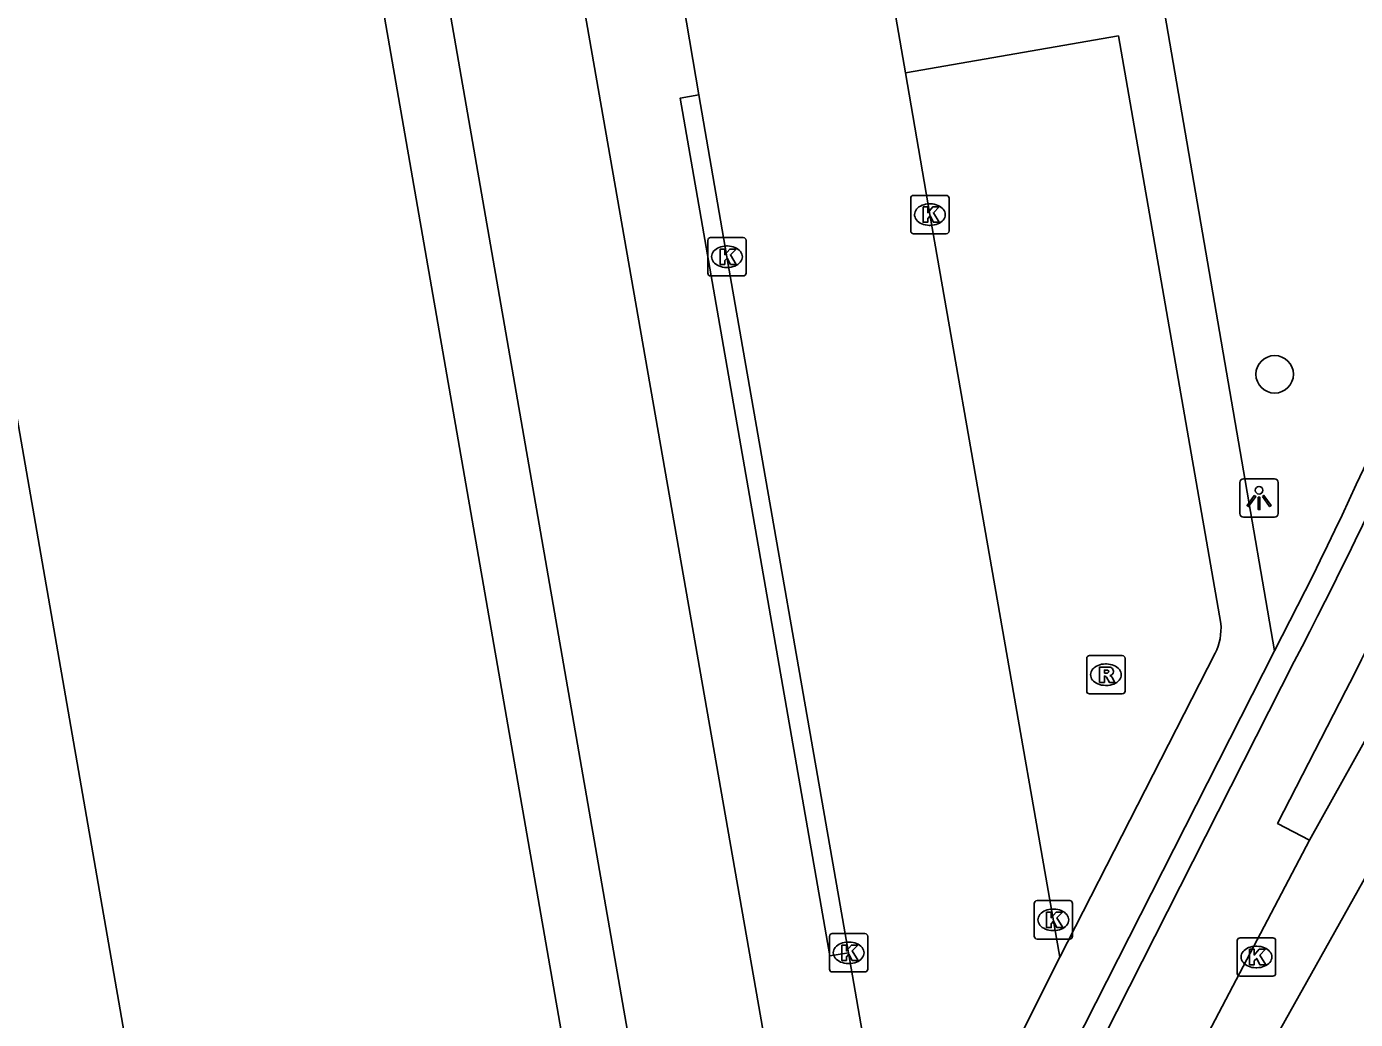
# Model space of a CAD drawing. Extents: x 162880 to 165536, y 384011 to 385179.
# Drawn here: x 164393.62 to 164428.26, y 384836.11 to 384861.98 of the extents above; entities that cross this region are included whole.
import ezdxf

# ---------------------------------------------------------------- set-up
doc = ezdxf.new("R2010")
doc.units = 0
for name, color, linetype in [('IMGEO_Boom', 7, 'Continuous'), ('IMGEO_Haag', 7, 'Continuous'), ('IMGEO_Kolk', 7, 'Continuous'), ('IMGEO_Lichtpunt', 7, 'Continuous'), ('IMGEO_Pand', 7, 'Continuous'), ('IMGEO_Parkeervlak_open', 7, 'Continuous'), ('IMGEO_Rijbaan_lokaal_gesloten', 7, 'Continuous'), ('IMGEO_Rijbaan_lokaal_open', 7, 'Continuous'), ('IMGEO_Rioolput', 7, 'Continuous'), ('IMGEO_Verkeerseiland_open', 7, 'Continuous'), ('IMGEO_Voetpad_open', 7, 'Continuous')]:
    doc.layers.add(name, color=color, linetype=linetype)

msp = doc.modelspace()

# ---------------------------------------------------------------- linework, layer by layer
at = {"layer": 'IMGEO_Boom'}
msp.add_circle((164426.156, 384852.92), 0.489, dxfattribs=at)
at = {"layer": 'IMGEO_Haag'}
for points in [[(164426.153, 384845.711), (164415.099, 384909.871), (164384.5, 384904.561), (164384.882, 384903.246)], [(164417.899, 384829.423), (164418.868, 384831.373), (164426.153, 384845.711)]]:
    msp.add_lwpolyline(points, dxfattribs=at)
at = {"layer": 'IMGEO_Kolk'}
for p, q in [((164416.742, 384857.581), (164417.594, 384857.581)), ((164416.667, 384856.655), (164416.667, 384857.507)), ((164417.155, 384857.361), (164417.18, 384857.361)), ((164417.668, 384857.507), (164417.668, 384856.655)), ((164411.451, 384856.484), (164412.303, 384856.484)), ((164417.594, 384856.581), (164416.742, 384856.581)), ((164417.178, 384856.801), (164417.153, 384856.801)), ((164411.376, 384855.558), (164411.376, 384856.41)), ((164411.864, 384856.264), (164411.889, 384856.264)), ((164412.377, 384856.41), (164412.377, 384855.558)), ((164412.303, 384855.484), (164411.451, 384855.484)), ((164411.887, 384855.704), (164411.862, 384855.704)), ((164419.96, 384839.204), (164420.812, 384839.204)), ((164419.885, 384838.278), (164419.885, 384839.13)), ((164420.373, 384838.984), (164420.398, 384838.984)), ((164420.886, 384839.13), (164420.886, 384838.278)), ((164414.548, 384837.42), (164414.548, 384838.272)), ((164414.623, 384838.346), (164415.475, 384838.346)), ((164415.036, 384838.126), (164415.061, 384838.126)), ((164415.549, 384838.272), (164415.549, 384837.42)), ((164420.812, 384838.204), (164419.96, 384838.204)), ((164420.396, 384838.424), (164420.371, 384838.424)), ((164425.18, 384837.31), (164425.18, 384838.162)), ((164425.255, 384838.236), (164426.107, 384838.236)), ((164426.181, 384838.162), (164426.181, 384837.31)), ((164425.668, 384838.016), (164425.693, 384838.016)), ((164415.059, 384837.566), (164415.034, 384837.566)), ((164425.691, 384837.456), (164425.666, 384837.456)), ((164415.475, 384837.346), (164414.623, 384837.346)), ((164426.107, 384837.236), (164425.255, 384837.236))]:
    msp.add_line(p, q, dxfattribs=at)
for points in [[(164416.742, 384857.581), (164417.594, 384857.581)], [(164416.667, 384856.655), (164416.667, 384857.507)], [(164416.988, 384857.281), (164417.111, 384857.281), (164417.111, 384857.13), (164417.241, 384857.281), (164417.405, 384857.281), (164417.259, 384857.13), (164417.412, 384856.881), (164417.26, 384856.881), (164417.175, 384857.045), (164417.111, 384856.978), (164417.111, 384856.881), (164416.988, 384856.881), (164416.988, 384857.281)], [(164417.668, 384857.507), (164417.668, 384856.655)], [(164411.451, 384856.484), (164412.303, 384856.484)], [(164417.594, 384856.581), (164416.742, 384856.581)], [(164411.376, 384855.558), (164411.376, 384856.41)], [(164411.697, 384856.184), (164411.82, 384856.184), (164411.82, 384856.033), (164411.95, 384856.184), (164412.114, 384856.184), (164411.968, 384856.033), (164412.121, 384855.784), (164411.969, 384855.784), (164411.884, 384855.948), (164411.82, 384855.881), (164411.82, 384855.784), (164411.697, 384855.784), (164411.697, 384856.184)], [(164412.377, 384856.41), (164412.377, 384855.558)], [(164412.303, 384855.484), (164411.451, 384855.484)], [(164419.96, 384839.204), (164420.812, 384839.204)], [(164419.885, 384838.278), (164419.885, 384839.13)], [(164420.206, 384838.904), (164420.329, 384838.904), (164420.329, 384838.753), (164420.459, 384838.904), (164420.623, 384838.904), (164420.477, 384838.753), (164420.63, 384838.504), (164420.478, 384838.504), (164420.393, 384838.668), (164420.329, 384838.601), (164420.329, 384838.504), (164420.206, 384838.504), (164420.206, 384838.904)], [(164420.886, 384839.13), (164420.886, 384838.278)], [(164414.548, 384837.42), (164414.548, 384838.272)], [(164414.623, 384838.346), (164415.475, 384838.346)], [(164415.549, 384838.272), (164415.549, 384837.42)], [(164420.812, 384838.204), (164419.96, 384838.204)], [(164425.18, 384837.31), (164425.18, 384838.162)], [(164425.255, 384838.236), (164426.107, 384838.236)], [(164426.181, 384838.162), (164426.181, 384837.31)], [(164414.869, 384838.046), (164414.992, 384838.046), (164414.992, 384837.895), (164415.122, 384838.046), (164415.286, 384838.046), (164415.14, 384837.895), (164415.293, 384837.646), (164415.141, 384837.646), (164415.056, 384837.81), (164414.992, 384837.743), (164414.992, 384837.646), (164414.869, 384837.646), (164414.869, 384838.046)], [(164425.501, 384837.936), (164425.624, 384837.936), (164425.624, 384837.785), (164425.754, 384837.936), (164425.918, 384837.936), (164425.772, 384837.785), (164425.925, 384837.536), (164425.773, 384837.536), (164425.688, 384837.7), (164425.624, 384837.633), (164425.624, 384837.536), (164425.501, 384837.536), (164425.501, 384837.936)], [(164415.475, 384837.346), (164414.623, 384837.346)], [(164426.107, 384837.236), (164425.255, 384837.236)]]:
    msp.add_lwpolyline(points, dxfattribs=at)
for centre, start, end in [((164416.744, 384857.505), 91.552, 178.448), ((164416.744, 384857.505), 91.552, 178.448), ((164417.592, 384857.505), 1.552, 88.448), ((164417.592, 384857.505), 1.552, 88.448), ((164411.453, 384856.408), 91.552, 178.448), ((164411.453, 384856.408), 91.552, 178.448), ((164412.301, 384856.408), 1.552, 88.448), ((164412.301, 384856.408), 1.552, 88.448), ((164416.744, 384856.657), 181.552, 268.448), ((164416.744, 384856.657), 181.552, 268.448), ((164417.592, 384856.657), 271.552, 358.448), ((164417.592, 384856.657), 271.552, 358.448), ((164411.453, 384855.56), 181.552, 268.448), ((164411.453, 384855.56), 181.552, 268.448), ((164412.301, 384855.56), 271.552, 358.448), ((164412.301, 384855.56), 271.552, 358.448), ((164419.962, 384839.128), 91.552, 178.448), ((164419.962, 384839.128), 91.552, 178.448), ((164420.81, 384839.128), 1.552, 88.448), ((164420.81, 384839.128), 1.552, 88.448), ((164414.625, 384838.27), 91.552, 178.448), ((164414.625, 384838.27), 91.552, 178.448), ((164415.473, 384838.27), 1.552, 88.448), ((164415.473, 384838.27), 1.552, 88.448), ((164419.962, 384838.28), 181.552, 268.448), ((164419.962, 384838.28), 181.552, 268.448), ((164420.81, 384838.28), 271.552, 358.448), ((164420.81, 384838.28), 271.552, 358.448), ((164425.257, 384838.16), 91.552, 178.448), ((164425.257, 384838.16), 91.552, 178.448), ((164426.105, 384838.16), 1.552, 88.448), ((164426.105, 384838.16), 1.552, 88.448), ((164414.625, 384837.422), 181.552, 268.448), ((164414.625, 384837.422), 181.552, 268.448), ((164415.473, 384837.422), 271.552, 358.448), ((164415.473, 384837.422), 271.552, 358.448), ((164425.257, 384837.312), 181.552, 268.448), ((164425.257, 384837.312), 181.552, 268.448), ((164426.105, 384837.312), 271.552, 358.448), ((164426.105, 384837.312), 271.552, 358.448)]:
    msp.add_arc(centre, 0.0765, start, end, dxfattribs=at)
for centre, major_axis, ratio, start_param, end_param in [((164417.154, 384857.081), (-0.387, 0.002), 0.722429, 4.712389, 7.853982), ((164417.179, 384857.081), (-0.39, 0.002), 0.717154, 1.570796, 4.712389), ((164411.863, 384855.984), (-0.387, 0.002), 0.722429, 4.712389, 7.853982), ((164411.888, 384855.984), (-0.39, 0.002), 0.717154, 1.570796, 4.712389), ((164420.372, 384838.704), (-0.387, 0.002), 0.722429, 4.712389, 7.853982), ((164420.397, 384838.704), (-0.39, 0.002), 0.717154, 1.570796, 4.712389), ((164415.035, 384837.846), (-0.387, 0.002), 0.722429, 4.712389, 7.853982), ((164415.06, 384837.846), (-0.39, 0.002), 0.717154, 1.570796, 4.712389), ((164425.667, 384837.736), (-0.387, 0.002), 0.722429, 4.712389, 7.853982), ((164425.692, 384837.736), (-0.39, 0.002), 0.717154, 1.570796, 4.712389)]:
    msp.add_ellipse(centre, major_axis=major_axis, ratio=ratio, start_param=start_param, end_param=end_param, dxfattribs=at)
at = {"layer": 'IMGEO_Lichtpunt'}
for p, q in [((164425.25, 384850.1), (164425.25, 384849.293)), ((164425.25, 384850.1), (164425.25, 384849.293)), ((164426.152, 384850.195), (164425.344, 384850.195)), ((164426.152, 384850.195), (164425.344, 384850.195)), ((164426.246, 384849.293), (164426.246, 384850.1)), ((164426.246, 384849.293), (164426.246, 384850.1)), ((164425.344, 384849.199), (164426.152, 384849.199)), ((164425.344, 384849.199), (164426.152, 384849.199))]:
    msp.add_line(p, q, dxfattribs=at)
for points in [[(164425.624, 384849.764), (164425.663, 384849.736), (164425.475, 384849.474), (164425.437, 384849.501), (164425.624, 384849.764)], [(164425.726, 384849.716), (164425.773, 384849.716), (164425.773, 384849.394), (164425.726, 384849.394), (164425.726, 384849.716)], [(164425.836, 384849.736), (164425.874, 384849.763), (164426.061, 384849.501), (164426.022, 384849.473), (164425.836, 384849.736)]]:
    msp.add_lwpolyline(points, dxfattribs=at)
msp.add_circle((164425.749, 384849.898), 0.0994, dxfattribs=at)
for centre, start, end in [((164425.344, 384850.1), 90, 180), ((164425.344, 384850.1), 90, 180), ((164426.152, 384850.1), 0, 90), ((164426.152, 384850.1), 0, 90), ((164425.344, 384849.293), 180, 270), ((164425.344, 384849.293), 180, 270), ((164426.152, 384849.293), 270, 0), ((164426.152, 384849.293), 270, 360)]:
    msp.add_arc(centre, 0.0946, start, end, dxfattribs=at)
at = {"layer": 'IMGEO_Pand'}
for points in [[(164386.131, 384893.296), (164399.147, 384818.6), (164410.217, 384820.529)], [(164409.108, 384826.891), (164400.467, 384876.486)]]:
    msp.add_lwpolyline(points, dxfattribs=at)
at = {"layer": 'IMGEO_Parkeervlak_open'}
for points in [[(164416.527, 384860.774), (164422.082, 384861.736), (164424.753, 384846.427)], [(164424.602, 384845.653), (164420.558, 384837.729)]]:
    msp.add_lwpolyline(points, dxfattribs=at)
msp.add_arc((164423.302, 384846.308), 1.456, 333.243, 4.6786, dxfattribs=at)
at = {"layer": 'IMGEO_Rijbaan_lokaal_gesloten'}
for points in [[(164445.025, 384870.196), (164435.252, 384852.178), (164430.361, 384843.091), (164425.703, 384834.781), (164419.027, 384821.81), (164415.456, 384814.509), (164412.584, 384807.324), (164410.1, 384800.062), (164405.946, 384786.587), (164402.402, 384770.896)], [(164432.248, 384850.081), (164427.068, 384840.78)], [(164427.068, 384840.78), (164416.149, 384820.002)]]:
    msp.add_lwpolyline(points, dxfattribs=at)
at = {"layer": 'IMGEO_Rijbaan_lokaal_open'}
for points in [[(164411.146, 384860.199), (164410.743, 384862.555)], [(164416.277, 384862.225), (164416.527, 384860.774)], [(164416.527, 384860.774), (164417.17, 384857.081), (164420.558, 384837.729)], [(164411.146, 384860.199), (164411.875, 384855.983), (164415.048, 384837.847)], [(164415.505, 384835.199), (164415.048, 384837.847)], [(164420.558, 384837.729), (164416.717, 384830.079)]]:
    msp.add_lwpolyline(points, dxfattribs=at)
at = {"layer": 'IMGEO_Rioolput'}
for p, q in [((164421.256, 384844.666), (164421.256, 384845.518)), ((164421.331, 384845.592), (164422.183, 384845.592)), ((164422.257, 384845.518), (164422.257, 384844.666)), ((164421.744, 384845.372), (164421.769, 384845.372)), ((164421.767, 384844.812), (164421.742, 384844.812)), ((164422.183, 384844.592), (164421.331, 384844.592))]:
    msp.add_line(p, q, dxfattribs=at)
for points in [[(164421.256, 384844.666), (164421.256, 384845.518)], [(164421.331, 384845.592), (164422.183, 384845.592)], [(164422.257, 384845.518), (164422.257, 384844.666)], [(164421.845, 384845.29), (164421.593, 384845.292), (164421.593, 384844.892)], [(164421.593, 384844.892), (164421.717, 384844.892), (164421.717, 384845.054), (164421.728, 384845.054)], [(164421.771, 384845.211), (164421.717, 384845.211), (164421.717, 384845.13)], [(164421.717, 384845.13), (164421.769, 384845.13)], [(164421.775, 384845.025), (164421.846, 384844.892), (164421.986, 384844.892), (164421.921, 384845.018)], [(164422.183, 384844.592), (164421.331, 384844.592)]]:
    msp.add_lwpolyline(points, dxfattribs=at)
for centre, radius, start, end in [((164421.333, 384845.516), 0.0765, 91.552, 178.448), ((164421.333, 384845.516), 0.0765, 91.552, 178.448), ((164422.181, 384845.516), 0.0765, 1.552, 88.448), ((164422.181, 384845.516), 0.0765, 1.552, 88.448), ((164421.727, 384845.001), 0.0533, 26.0293, 88.6989), ((164421.753, 384845.319), 0.19, 274.7715, 282.9687), ((164421.777, 384845.115), 0.0964, 77.0061, 93.1865), ((164421.791, 384845.172), 0.0378, 276.6634, 79.6772), ((164421.844, 384845.18), 0.109, 350.3612, 89.416), ((164421.842, 384845.18), 0.112, 277.5842, 350.9817), ((164421.826, 384844.965), 0.108, 29.5134, 73.7905), ((164421.333, 384844.668), 0.0765, 181.552, 268.448), ((164421.333, 384844.668), 0.0765, 181.552, 268.448), ((164422.181, 384844.668), 0.0765, 271.552, 358.448), ((164422.181, 384844.668), 0.0765, 271.552, 358.448)]:
    msp.add_arc(centre, radius, start, end, dxfattribs=at)
for centre, major_axis, ratio, start_param, end_param in [((164421.743, 384845.092), (-0.387, 0.002), 0.722429, 4.712389, 7.853982), ((164421.768, 384845.092), (-0.39, 0.002), 0.717154, 1.570796, 4.712389)]:
    msp.add_ellipse(centre, major_axis=major_axis, ratio=ratio, start_param=start_param, end_param=end_param, dxfattribs=at)
at = {"layer": 'IMGEO_Verkeerseiland_open'}
msp.add_arc((164332.716, 384894.349), 105.338, 332.50125, 340.14467, dxfattribs=at)
at = {"layer": 'IMGEO_Voetpad_open'}
for points in [[(164402.139, 384876.789), (164405.536, 384877.404), (164414.228, 384827.756), (164410.784, 384827.174)], [(164410.784, 384827.174), (164402.139, 384876.789)], [(164415.048, 384837.847), (164414.556, 384837.762), (164410.654, 384860.114), (164411.146, 384860.199)], [(164426.665, 384845.438), (164419.401, 384831.105), (164418.508, 384829.32), (164416.752, 384825.725)], [(164427.068, 384840.78), (164426.233, 384841.215), (164428.012, 384844.684)]]:
    msp.add_lwpolyline(points, dxfattribs=at)
for centre, radius, start, end in [((164334.161, 384894.128), 104.535, 332.23975, 339.97228), ((164313.165, 384903.905), 129.217, 332.72196, 339.09636)]:
    msp.add_arc(centre, radius, start, end, dxfattribs=at)

doc.saveas('drawing.dxf')
